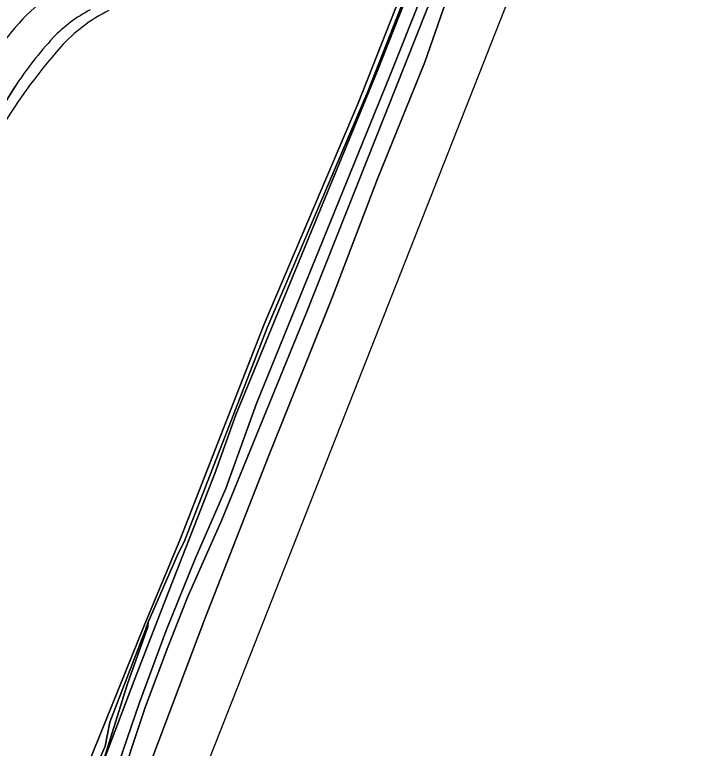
# Model space of a CAD drawing. Extents: x 157793 to 159380, y 380877 to 382313.
# Drawn here: x 159293.8 to 159380.2, y 382069.7 to 382160.8 of the extents above; entities that cross this region are included whole.
import ezdxf

# ---------------------------------------------------------------- set-up
doc = ezdxf.new("R2010")
doc.units = 0
for name, color, linetype in [('IMGEO_Groenvoorziening', 7, 'Continuous'), ('IMGEO_Haag', 7, 'Continuous'), ('IMGEO_Hek', 7, 'Continuous'), ('IMGEO_Oever', 7, 'Continuous'), ('IMGEO_Voetpad_halfverhard', 7, 'Continuous'), ('IMGEO_Waterloop', 7, 'Continuous')]:
    doc.layers.add(name, color=color, linetype=linetype)

msp = doc.modelspace()

# ---------------------------------------------------------------- linework, layer by layer
at = {"layer": 'IMGEO_Groenvoorziening'}
for points in [[(159329.92, 382123.609), (159352.335, 382180.114), (159359.692, 382199.07), (159363.783, 382209.692), (159367.954, 382221.677), (159369.578, 382225.269), (159371.308, 382230.229), (159372.082, 382232.675), (159372.466, 382234.63), (159372.552, 382236.569), (159372.5, 382238.94), (159372.246, 382240.715), (159371.768, 382242.802), (159371.389, 382244.602), (159370.674, 382240.429), (159370.537, 382240.156), (159370.856, 382238.607)], [(159296.584, 382050.607), (159305.019, 382070.023), (159305.583, 382072.966), (159310.018, 382084.445), (159310.364, 382085.408), (159314.062, 382093.921), (159314.832, 382095.364), (159325.113, 382121.924), (159337.585, 382151.266), (159358.777, 382205.226), (159368.495, 382232.289), (159368.266, 382232.435), (159358.323, 382205.484), (159336.419, 382149.827), (159324.75, 382122.388), (159314.301, 382095.592), (159309.901, 382085.069), (159296.31, 382051.368), (159295.324, 382051.736)], [(159336.419, 382149.827), (159358.323, 382205.484), (159368.266, 382232.435), (159363.162, 382232.419), (159358.784, 382229.435), (159355.07, 382226.393), (159352.505, 382224.024), (159350.874, 382221.998), (159348.804, 382219.794), (159344.634, 382213.676), (159343.749, 382212.882), (159338.167, 382206.569)], [(159370.383, 382230.189), (159366.002, 382219.227), (159352.292, 382183.218), (159340.32, 382153.209), (159323.802, 382112.559), (159319.996, 382102.003), (159316.178, 382093.242), (159312.602, 382084.374), (159309.273, 382075.411), (159306.195, 382066.363), (159305.37, 382063.824), (159302.251, 382055.979), (159300.227, 382050.889), (159301.146, 382050.564), (159304.443, 382058.844), (159306.351, 382063.862), (159310.007, 382074.93), (159312.8, 382082.292), (159315.291, 382088.588), (159318.686, 382096.307), (159319.389, 382097.905), (159329.92, 382123.609)], [(159295.324, 382051.736), (159296.31, 382051.368), (159309.901, 382085.069), (159314.301, 382095.592), (159324.75, 382122.388), (159336.419, 382149.827)], [(159304.632, 382067.684), (159307.779, 382077.743), (159310.317, 382084.8), (159310.364, 382085.408), (159310.018, 382084.445), (159305.583, 382072.966), (159305.019, 382070.023), (159296.584, 382050.607)]]:
    msp.add_lwpolyline(points, dxfattribs=at)
msp.add_lwpolyline([(159338.759, 382153.733), (159350.718, 382184.037), (159363.666, 382217.869), (159364.576, 382220.248), (159368.486, 382230.962), (159368.495, 382232.289), (159358.777, 382205.226), (159337.585, 382151.266), (159325.113, 382121.924), (159314.832, 382095.364), (159314.062, 382093.921), (159310.364, 382085.408), (159310.317, 382084.8), (159307.779, 382077.743), (159304.632, 382067.684), (159308.713, 382078.375), (159312.85, 382089.044), (159318.64, 382103.856), (159321.216, 382111.146)], close=True, dxfattribs=at)
for centre, radius, start, end in [((159313.999, 382143.83), 19.445, 115.96209, 138.17239), ((159352.431, 382110.255), 70.476, 138.6696, 149.84648)]:
    msp.add_arc(centre, radius, start, end, dxfattribs=at)
at = {"layer": 'IMGEO_Haag'}
msp.add_lwpolyline([(159296.584, 382050.607), (159305.019, 382070.023), (159305.583, 382072.966), (159310.018, 382084.445), (159310.364, 382085.408), (159314.062, 382093.921), (159314.832, 382095.364), (159325.113, 382121.924), (159337.585, 382151.266), (159358.777, 382205.226), (159368.495, 382232.289), (159368.266, 382232.435), (159358.323, 382205.484), (159336.419, 382149.827), (159324.75, 382122.388), (159314.301, 382095.592), (159309.901, 382085.069), (159296.31, 382051.368), (159295.324, 382051.736)], dxfattribs=at)
at = {"layer": 'IMGEO_Hek'}
msp.add_lwpolyline([(159368.266, 382232.435), (159358.323, 382205.484), (159336.419, 382149.827), (159324.75, 382122.388), (159314.301, 382095.592), (159309.901, 382085.069), (159296.31, 382051.368), (159295.324, 382051.736)], dxfattribs=at)
at = {"layer": 'IMGEO_Oever'}
for points in [[(159304.405, 382051.408), (159317.364, 382085.796), (159325.222, 382105.869), (159333.151, 382125.585), (159338.805, 382140.404), (159344.687, 382154.9), (159346.95, 382161.45), (159356.763, 382186.251), (159360.178, 382195.784), (159371.985, 382226.914), (159373.685, 382233.902)], [(159352.335, 382180.114), (159329.92, 382123.609), (159319.389, 382097.905), (159318.686, 382096.307), (159315.291, 382088.588), (159312.8, 382082.292), (159310.007, 382074.93), (159306.351, 382063.862)], [(159293.856, 382151.901), (159290.514, 382146.578), (159286.815, 382139.438), (159283.948, 382135.199), (159280.89, 382131.344), (159276.31, 382124.817)]]:
    msp.add_lwpolyline(points, dxfattribs=at)
for centre, radius, start, end in [((159357.95, 382091.02), 93.771, 125.7691, 131.91373), ((159326.298, 382131.093), 42.927, 136.20898, 151.53836), ((159312.009, 382144.9), 18.729, 118.2271, 135.83648), ((159313.999, 382143.83), 19.445, 115.96209, 138.17239), ((159333.915, 382125.51), 47.971, 137.45268, 146.62308), ((159352.431, 382110.255), 70.476, 138.6696, 149.84648)]:
    msp.add_arc(centre, radius, start, end, dxfattribs=at)
at = {"layer": 'IMGEO_Voetpad_halfverhard'}
for points in [[(159370.856, 382238.607), (159370.537, 382240.156), (159370.488, 382240.325), (159369.253, 382239.636), (159368.597, 382239.269), (159368.845, 382237.652), (159369.102, 382232.851), (159368.486, 382230.962), (159364.576, 382220.248), (159363.666, 382217.869), (159350.718, 382184.037), (159338.759, 382153.733), (159321.216, 382111.146), (159318.64, 382103.856), (159312.85, 382089.044), (159308.713, 382078.375), (159304.632, 382067.684)], [(159319.996, 382102.003), (159323.802, 382112.559), (159340.32, 382153.209), (159352.292, 382183.218), (159366.002, 382219.227), (159370.383, 382230.189)], [(159306.195, 382066.363), (159309.273, 382075.411), (159312.602, 382084.374), (159316.178, 382093.242), (159319.996, 382102.003)]]:
    msp.add_lwpolyline(points, dxfattribs=at)
at = {"layer": 'IMGEO_Waterloop'}
for points in [[(159064.132, 381423.551), (159112.581, 381546.649), (159194.301, 381754.28), (159308.559, 382044.584), (159380.185, 382226.569), (159380.201, 382245.705), (159374.649, 382242.646), (159374.737, 382241.338)], [(159373.685, 382233.902), (159371.985, 382226.914), (159360.178, 382195.784), (159356.763, 382186.251), (159346.95, 382161.45), (159344.687, 382154.9), (159338.805, 382140.404), (159333.151, 382125.585), (159325.222, 382105.869), (159317.364, 382085.796), (159304.405, 382051.408)], [(159276.31, 382124.817), (159280.89, 382131.344), (159283.948, 382135.199), (159286.815, 382139.438), (159290.514, 382146.578), (159293.856, 382151.901)]]:
    msp.add_lwpolyline(points, dxfattribs=at)
for centre, radius, start, end in [((159357.95, 382091.02), 93.771, 125.7691, 131.91373), ((159326.298, 382131.093), 42.927, 136.20898, 151.53836), ((159312.009, 382144.9), 18.729, 118.2271, 135.83648), ((159333.915, 382125.51), 47.971, 137.45268, 146.62308)]:
    msp.add_arc(centre, radius, start, end, dxfattribs=at)

doc.saveas('drawing.dxf')
